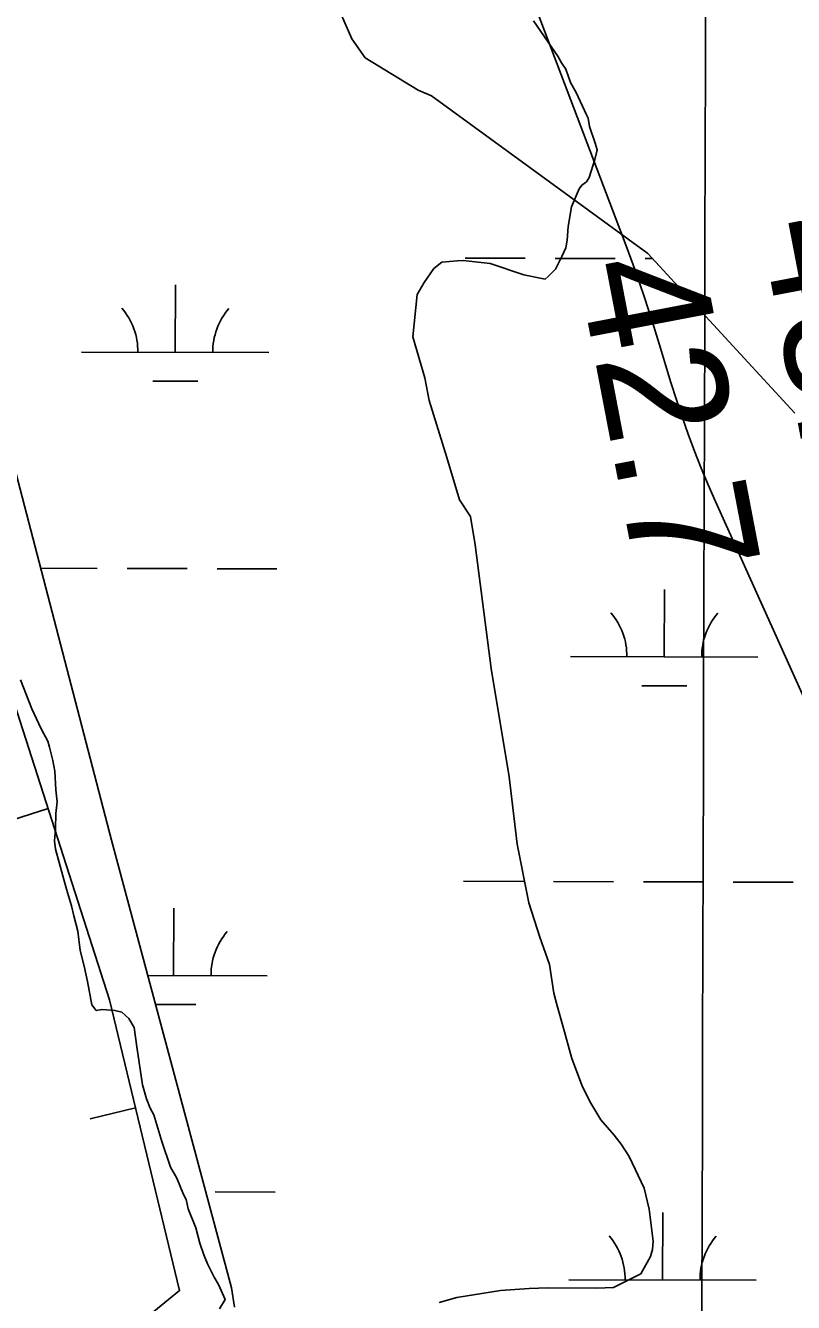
# Model space of a CAD drawing. Extents: x 3161665 to 3199565, y 885729 to 911164.
# Drawn here: x 3175972 to 3176382, y 893014 to 893695 of the extents above; entities that cross this region are included whole.
import ezdxf

# ---------------------------------------------------------------- set-up
doc = ezdxf.new("R2010")
doc.units = 0
for name, color, linetype in [('V-BORW-LINE', 7, 'Continuous'), ('V-GRID-MAJR', 7, 'Continuous'), ('V-RIVR-RANG', 7, 'Continuous'), ('V-SITE-VEGE', 7, 'Continuous'), ('V-TOPO-MINR', 7, 'Continuous'), ('V-TOPO-SHOR', 7, 'Continuous'), ('V-WETL-SWMP', 7, 'Continuous')]:
    doc.layers.add(name, color=color, linetype=linetype)

msp = doc.modelspace()

# ---------------------------------------------------------------- linework, layer by layer
at = {"layer": 'V-BORW-LINE'}
for p, q in [((3175984.33, 893277.35), (3175960.53, 893269.68)), ((3176031.11, 893117.57), (3176006.8, 893111.72))]:
    msp.add_line(p, q, dxfattribs=at)
for points in [[(3175800.07, 893016.15), (3175812.54, 892979.41), (3175880.09, 892939.26), (3175976.07, 892955.86), (3176054.58, 893020.05), (3176017.2, 893175.35), (3175952.34, 893376.6), (3175921.65, 893539.41), (3175880.12, 893720.59), (3175831.98, 893950.2), (3175829.3, 893962.1)], [(3175976.07, 892955.86), (3176054.58, 893020.05), (3176017.2, 893175.35), (3175952.34, 893376.6)]]:
    msp.add_lwpolyline(points, dxfattribs=at)
at = {"layer": 'V-GRID-MAJR'}
msp.add_spline([(3176327.96, 891166.6), (3176345.58, 897226.3), (3176363.22, 903289.08), (3176380.86, 909351.9), (3176380.87, 909354.94)], degree=3, dxfattribs=at)
at = {"layer": 'V-SITE-VEGE'}
for p, q in [((3176254.9, 893681.29), (3176243.37, 893697.96)), ((3176256.35, 893679.09), (3176254.9, 893681.29)), ((3176258.31, 893675.56), (3176256.35, 893679.09)), ((3176260.71, 893672.05), (3176258.31, 893675.56)), ((3176263.27, 893664.93), (3176260.71, 893672.05)), ((3176266.2, 893659.64), (3176263.27, 893664.93)), ((3176271.66, 893647.68), (3176266.2, 893659.64)), ((3176272.64, 893645.92), (3176271.66, 893647.68)), ((3176273.28, 893641.43), (3176272.64, 893645.92)), ((3176276.36, 893632.53), (3176273.28, 893641.43)), ((3176277.42, 893628.96), (3176276.36, 893632.53)), ((3176276.27, 893623.95), (3176277.42, 893628.96)), ((3176273.07, 893614.33), (3176276.27, 893623.95)), ((3176269.18, 893610.11), (3176271.81, 893612.02)), ((3176271.81, 893612.02), (3176273.07, 893614.33)), ((3176263.8, 893598.59), (3176267.9, 893608.25)), ((3176267.9, 893608.25), (3176269.18, 893610.11)), ((3176261.98, 893588.13), (3176263.8, 893598.59)), ((3176261.38, 893580.89), (3176261.98, 893588.13)), ((3176260.65, 893576.79), (3176261.38, 893580.89)), ((3176255.26, 893565.28), (3176258.58, 893572.19)), ((3176258.58, 893572.19), (3176260.65, 893576.79)), ((3176185.13, 893558.27), (3176190.24, 893565.71)), ((3176190.24, 893565.71), (3176194.61, 893569.05)), ((3176194.61, 893569.05), (3176202.7, 893569.84)), ((3176202.7, 893569.84), (3176205.86, 893569.98)), ((3176205.86, 893569.98), (3176220.37, 893568.33)), ((3176220.37, 893568.33), (3176238.23, 893562.31)), ((3176251.36, 893561.5), (3176255.26, 893565.28)), ((3176181.34, 893551.79), (3176185.13, 893558.27)), ((3176238.23, 893562.31), (3176249.61, 893560.08)), ((3176249.61, 893560.08), (3176251.36, 893561.5)), ((3176179.13, 893529.13), (3176181.34, 893551.79)), ((3176185.47, 893507.27), (3176179.13, 893529.13)), ((3176187.78, 893495.18), (3176185.47, 893507.27)), ((3176197.18, 893464.88), (3176187.78, 893495.18)), ((3176204.01, 893442.14), (3176197.18, 893464.88)), ((3176209.79, 893433.35), (3176204.01, 893442.14)), ((3176212.24, 893418.11), (3176209.79, 893433.35)), ((3176220.88, 893352.11), (3176212.24, 893418.11)), ((3176230.53, 893294.28), (3176220.88, 893352.11)), ((3176234.76, 893258.34), (3176230.53, 893294.28)), ((3176241.04, 893227), (3176234.76, 893258.34)), ((3176246.77, 893208.73), (3176241.04, 893227)), ((3176251.9, 893194.05), (3176246.77, 893208.73)), ((3176254.35, 893178.81), (3176251.9, 893194.05)), ((3176255.99, 893172.1), (3176254.35, 893178.81)), ((3176259.14, 893161.4), (3176255.99, 893172.1)), ((3176263.94, 893144), (3176259.14, 893161.4)), ((3176269.54, 893128.88), (3176263.94, 893144)), ((3176273.97, 893120.04), (3176269.54, 893128.88)), ((3176279.31, 893111.23), (3176273.97, 893120.04)), ((3176286.43, 893102.96), (3176279.31, 893111.23)), ((3176290.24, 893098.15), (3176286.43, 893102.96)), ((3176294.58, 893091.56), (3176290.24, 893098.15)), ((3176302.51, 893074.74), (3176294.58, 893091.56)), ((3176305.24, 893063.57), (3176302.51, 893074.74)), ((3176307.31, 893046.5), (3176305.24, 893063.57)), ((3176307.05, 893041.97), (3176307.31, 893046.5)), ((3176305.85, 893038.31), (3176307.05, 893041.97)), ((3176300.82, 893029.07), (3176305.85, 893038.31)), ((3176286.23, 893021.69), (3176300.82, 893029.07)), ((3176202.49, 893016.36), (3176225.81, 893020.05)), ((3176225.81, 893020.05), (3176241.11, 893021.14)), ((3176241.11, 893021.14), (3176251.02, 893021.56)), ((3176251.02, 893021.56), (3176277.22, 893021.31)), ((3176277.22, 893021.31), (3176286.23, 893021.69)), ((3176193.12, 893013.71), (3176202.49, 893016.36))]:
    msp.add_line(p, q, dxfattribs=at)
at = {"layer": 'V-TOPO-MINR'}
msp.add_lwpolyline([(3176568.91, 892934.65), (3176340.59, 893441.26), (3176336.7, 893450.17), (3176332.96, 893459.12), (3176329.43, 893468.17), (3176326.05, 893477.27), (3176322.85, 893486.45), (3176319.75, 893495.65), (3176316.81, 893504.91), (3176313.97, 893514.2), (3176311.3, 893523.21), (3176307.05, 893536.99), (3176302.6, 893550.69), (3176297.85, 893564.29), (3176292.89, 893577.82), (3176188.35, 893853.51), (3176169.56, 893903.6), (3176151, 893953.77), (3176132.79, 894004.07), (3176114.82, 894054.46), (3176079.71, 894153.96), (3176079.49, 894154.66), (3176078.96, 894156.82), (3176062.34, 894249.64)], dxfattribs=at)
at = {"layer": 'V-TOPO-SHOR'}
msp.add_lwpolyline([(3176075.91, 893010.23), (3176078.86, 893015.32), (3176075.36, 893023.3), (3176072.94, 893027.26), (3176069.48, 893034.34), (3176067.47, 893039.22), (3176065.4, 893045.45), (3176063.26, 893053.49), (3176059.22, 893063.7), (3176058.11, 893068.62), (3176056.65, 893071.27), (3176053.11, 893080.15), (3176049.71, 893085.87), (3176045.07, 893099.67), (3176040.86, 893113.94), (3176038.9, 893117.47), (3176036.89, 893122.35), (3176034.77, 893129.94), (3176031.66, 893150.12), (3176030.33, 893160.45), (3176027.41, 893165.29), (3176023.66, 893168.75), (3176020.01, 893169.5), (3176013.22, 893170.12), (3176010.08, 893169.53), (3176007.69, 893172.59), (3176005.36, 893185.14), (3176003.67, 893193.19), (3176001.5, 893201.68), (3176000.17, 893212), (3175998.03, 893220.04), (3175996.9, 893225.41), (3175994.27, 893234.33), (3175988.4, 893255.75), (3175987.76, 893260.24), (3175988.4, 893266.58), (3175988.5, 893274.71), (3175989.14, 893281.06), (3175988.43, 893287.35), (3175988.01, 893297.27), (3175986.86, 893303.09), (3175985.21, 893310.24), (3175984.17, 893313.36), (3175980.73, 893319.98), (3175975.77, 893330.61), (3175969.7, 893346.16)], dxfattribs=at)
at = {"layer": 'V-WETL-SWMP'}
for p, q in [((3176133.75, 893717.54), (3176146.45, 893688.22)), ((3176146.45, 893688.22), (3176153.59, 893678.24)), ((3176153.59, 893678.24), (3176181.81, 893660.85)), ((3176181.81, 893660.85), (3176189.05, 893657.79)), ((3176189.05, 893657.79), (3176304.49, 893573.68)), ((3176206.99, 893571.24), (3176238.99, 893571.15)), ((3176254.99, 893571.11), (3176286.99, 893571.02)), ((3176302.99, 893570.98), (3176306.98, 893570.97)), ((3176304.49, 893573.68), (3176357.94, 893515.44)), ((3176018.27, 893260.59), (3175940.42, 893559.02)), ((3176052.26, 893520.93), (3176052.36, 893556.93)), ((3176002.26, 893521.07), (3176102.26, 893520.79)), ((3176357.94, 893515.44), (3176383, 893488.42)), ((3176040.22, 893505.53), (3176064.22, 893505.46)), ((3175980.42, 893405.69), (3176010.53, 893405.61)), ((3176026.53, 893405.57), (3176058.53, 893405.48)), ((3176074.53, 893405.43), (3176106.53, 893405.35)), ((3176313.25, 893358.34), (3176313.35, 893394.34)), ((3176263.25, 893358.48), (3176363.25, 893358.21)), ((3176301.21, 893342.95), (3176325.21, 893342.88)), ((3176082.32, 893021.52), (3176018.27, 893260.59)), ((3176206.07, 893238.57), (3176238.07, 893238.48)), ((3176254.07, 893238.44), (3176286.07, 893238.35)), ((3176302.07, 893238.3), (3176334.07, 893238.22)), ((3176350.07, 893238.17), (3176382.07, 893238.08)), ((3176051.34, 893188.25), (3176051.44, 893224.25)), ((3176037.64, 893188.29), (3176101.34, 893188.12)), ((3176041.78, 893172.85), (3176063.3, 893172.79)), ((3176073.62, 893072.76), (3176105.62, 893072.67)), ((3176312.33, 893025.67), (3176312.43, 893061.67)), ((3176262.33, 893025.81), (3176362.33, 893025.53)), ((3176083.94, 893011.27), (3176082.32, 893021.52))]:
    msp.add_line(p, q, dxfattribs=at)
for centre, start, end in [((3175997.02, 893521.56), 359.06985, 40.6135), ((3176107.51, 893521.25), 139.06984, 180.6135), ((3176258.01, 893358.97), 359.06985, 40.6135), ((3176368.49, 893358.67), 139.06984, 180.6135), ((3176106.59, 893188.58), 139.06984, 180.6135), ((3176257.09, 893026.3), 359.06985, 40.6135), ((3176367.57, 893025.99), 139.06984, 180.6135)]:
    msp.add_arc(centre, 35.25, start, end, dxfattribs=at)

# ---------------------------------------------------------------- texts
at = {"layer": 'V-RIVR-RANG'}
for s, p in [('48.0', (3176364.23, 893589.07)), ('42.7', (3176266.61, 893567.18))]:
    msp.add_text(s, height=67, rotation=280.83833, dxfattribs=at).set_placement(p)

doc.saveas('drawing.dxf')
